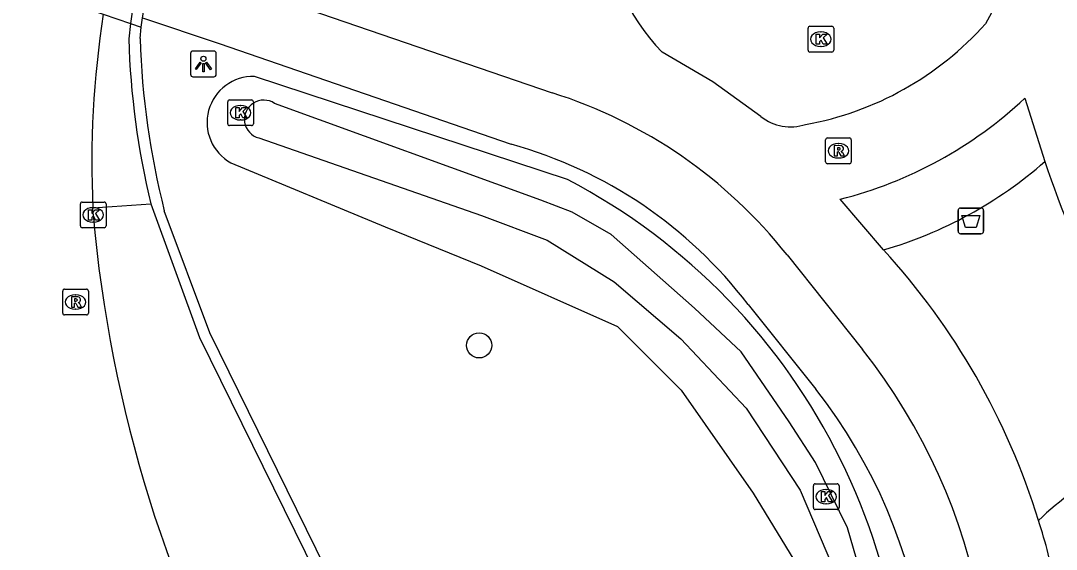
# Model space of a CAD drawing. Extents: x 161477 to 163040, y 383680 to 384868.
# Drawn here: x 162827.32 to 162867.55, y 384216.77 to 384237.31 of the extents above; entities that cross this region are included whole.
import ezdxf

# ---------------------------------------------------------------- set-up
doc = ezdxf.new("R2010")
doc.units = 0
for name, color, linetype in [('IMGEO_Afvalbak', 7, 'Continuous'), ('IMGEO_Berm_open', 7, 'Continuous'), ('IMGEO_Boom', 7, 'Continuous'), ('IMGEO_Fietspad_gesloten', 7, 'Continuous'), ('IMGEO_Greppel_droge_sloot', 7, 'Continuous'), ('IMGEO_Groenvoorziening', 7, 'Continuous'), ('IMGEO_Kolk', 7, 'Continuous'), ('IMGEO_Lichtpunt', 7, 'Continuous'), ('IMGEO_Muur', 7, 'Continuous'), ('IMGEO_Rijbaan_regionaal_gesloten', 7, 'Continuous'), ('IMGEO_Rioolput', 7, 'Continuous'), ('IMGEO_Tunneldeel', 7, 'Continuous'), ('IMGEO_Voetpad_halfverhard', 7, 'Continuous'), ('IMGEO_Voetpad_open', 7, 'Continuous')]:
    doc.layers.add(name, color=color, linetype=linetype)

msp = doc.modelspace()

# ---------------------------------------------------------------- linework, layer by layer
at = {"layer": 'IMGEO_Afvalbak'}
for p, q in [((162863.731, 384229.131), (162863.731, 384229.931)), ((162863.731, 384229.931), (162863.731, 384229.131)), ((162863.831, 384230.031), (162864.621, 384230.031)), ((162864.621, 384230.031), (162863.831, 384230.031)), ((162864.721, 384229.931), (162864.721, 384229.131)), ((162864.721, 384229.131), (162864.721, 384229.931)), ((162864.621, 384229.031), (162863.831, 384229.031)), ((162863.831, 384229.031), (162864.621, 384229.031))]:
    msp.add_line(p, q, dxfattribs=at)
msp.add_lwpolyline([(162863.874, 384229.745), (162864.578, 384229.745), (162864.429, 384229.275), (162864.023, 384229.275), (162863.874, 384229.745)], dxfattribs=at)
for centre, start, end in [((162863.831, 384229.931), 90, 180), ((162863.831, 384229.931), 90, 180), ((162864.621, 384229.931), 0, 90), ((162864.621, 384229.931), 360, 90), ((162863.831, 384229.131), 180, 270), ((162863.831, 384229.131), 180, 270), ((162864.621, 384229.131), 270, 0), ((162864.621, 384229.131), 270, 0)]:
    msp.add_arc(centre, 0.1, start, end, dxfattribs=at)
at = {"layer": 'IMGEO_Berm_open'}
msp.add_lwpolyline([(162830.12, 384230.034), (162832.375, 384230.194)], dxfattribs=at)
at = {"layer": 'IMGEO_Boom'}
msp.add_circle((162845.128, 384224.694), 0.489, dxfattribs=at)
at = {"layer": 'IMGEO_Fietspad_gesloten'}
for points in [[(162865.669, 384244.185), (162865.508, 384238.503), (162864.796, 384237.193)], [(162832.465, 384239.782), (162835.636, 384238.743), (162847.965, 384234.506)], [(162856.071, 384233.586), (162854.205, 384234.937), (162852.231, 384236.088)], [(162866.323, 384234.297), (162867.103, 384231.84)], [(162860.835, 384228.402), (162859.15, 384230.37)], [(162857.087, 384228.208), (162860.023, 384224.531)]]:
    msp.add_lwpolyline(points, dxfattribs=at)
for centre, radius, start, end in [((162858.209, 384241.841), 8.297, 145.0478, 223.8997), ((162855.636, 384245.346), 12.263, 280.1966, 318.328), ((162842.291, 384216.533), 18.847, 38.2763, 72.4798), ((162855.118, 384246.25), 16.384, 284.248, 313.1507), ((162857.225, 384235.039), 1.856, 231.5418, 288.2729), ((162901.004, 384242.979), 35.684, 198.1888, 217.5053), ((162840.649, 384209.877), 27.398, 16.9993, 42.5432), ((162841.924, 384210.213), 23.078, 342.2232, 38.3483), ((162878.219, 384204.889), 14.919, 105.8043, 135.8795), ((162851.14, 384212.534), 16.597, 9.5052, 18.8149)]:
    msp.add_arc(centre, radius, start, end, dxfattribs=at)
at = {"layer": 'IMGEO_Greppel_droge_sloot'}
for points in [[(162860.249, 384214.801), (162859.438, 384217.609), (162858.196, 384220.147), (162857.165, 384221.718), (162855.307, 384224.441), (162853.498, 384226.142), (162850.258, 384229.004), (162848.746, 384229.868), (162847.524, 384230.331), (162837.178, 384234.095)], [(162836.565, 384232.752), (162845.219, 384229.741), (162847.774, 384228.788), (162850.366, 384227.168), (162852.96, 384224.952), (162855.496, 384222.253), (162857.602, 384219.067), (162858.888, 384216.029)]]:
    msp.add_lwpolyline(points, dxfattribs=at)
msp.add_arc((162836.759, 384233.475), 0.749, 55.9202, 255.012, dxfattribs=at)
at = {"layer": 'IMGEO_Groenvoorziening'}
for points in [[(162848.559, 384231.138), (162836.398, 384235.14)], [(162835.483, 384231.786), (162841.477, 384229.297), (162845.203, 384227.784), (162850.505, 384225.43), (162852.979, 384222.955), (162855.777, 384218.952), (162857.82, 384215.604), (162858.527, 384211.936), (162857.765, 384206.891), (162856.193, 384201.446), (162855.431, 384199.59), (162856.07, 384198.08), (162857.48, 384197.468), (162858.723, 384198.355), (162861.33, 384205.232)]]:
    msp.add_lwpolyline(points, dxfattribs=at)
for centre, radius, start, end in [((162836.345, 384233.353), 1.788, 88.3122, 241.1689), ((162837.16, 384209.418), 24.53, 350.1755, 62.3088)]:
    msp.add_arc(centre, radius, start, end, dxfattribs=at)
at = {"layer": 'IMGEO_Kolk'}
for p, q in [((162857.977, 384237.092), (162858.829, 384237.092)), ((162857.902, 384236.166), (162857.902, 384237.018)), ((162858.39, 384236.872), (162858.415, 384236.872)), ((162858.903, 384237.018), (162858.903, 384236.166)), ((162858.413, 384236.312), (162858.388, 384236.312)), ((162858.829, 384236.092), (162857.977, 384236.092)), ((162835.435, 384234.231), (162836.287, 384234.231)), ((162835.36, 384233.305), (162835.36, 384234.157)), ((162835.848, 384234.011), (162835.873, 384234.011)), ((162836.361, 384234.157), (162836.361, 384233.305)), ((162835.871, 384233.451), (162835.846, 384233.451)), ((162836.287, 384233.231), (162835.435, 384233.231)), ((162829.711, 384230.264), (162830.563, 384230.264)), ((162829.636, 384229.338), (162829.636, 384230.19)), ((162830.124, 384230.044), (162830.149, 384230.044)), ((162830.637, 384230.19), (162830.637, 384229.338)), ((162830.147, 384229.484), (162830.122, 384229.484)), ((162830.563, 384229.264), (162829.711, 384229.264)), ((162858.109, 384218.389), (162858.109, 384219.241)), ((162858.184, 384219.315), (162859.036, 384219.315)), ((162858.597, 384219.095), (162858.622, 384219.095)), ((162859.11, 384219.241), (162859.11, 384218.389)), ((162859.036, 384218.315), (162858.184, 384218.315)), ((162858.62, 384218.535), (162858.595, 384218.535))]:
    msp.add_line(p, q, dxfattribs=at)
for points in [[(162857.977, 384237.092), (162858.829, 384237.092)], [(162857.902, 384236.166), (162857.902, 384237.018)], [(162858.223, 384236.792), (162858.346, 384236.792), (162858.346, 384236.641), (162858.476, 384236.792), (162858.64, 384236.792), (162858.494, 384236.641), (162858.647, 384236.392), (162858.495, 384236.392), (162858.41, 384236.556), (162858.346, 384236.489), (162858.346, 384236.392), (162858.223, 384236.392), (162858.223, 384236.792)], [(162858.903, 384237.018), (162858.903, 384236.166)], [(162858.829, 384236.092), (162857.977, 384236.092)], [(162835.435, 384234.231), (162836.287, 384234.231)], [(162835.36, 384233.305), (162835.36, 384234.157)], [(162835.681, 384233.931), (162835.804, 384233.931), (162835.804, 384233.78), (162835.934, 384233.931), (162836.098, 384233.931), (162835.952, 384233.78), (162836.105, 384233.531), (162835.953, 384233.531), (162835.868, 384233.695), (162835.804, 384233.628), (162835.804, 384233.531), (162835.681, 384233.531), (162835.681, 384233.931)], [(162836.361, 384234.157), (162836.361, 384233.305)], [(162836.287, 384233.231), (162835.435, 384233.231)], [(162829.711, 384230.264), (162830.563, 384230.264)], [(162829.636, 384229.338), (162829.636, 384230.19)], [(162829.957, 384229.964), (162830.08, 384229.964), (162830.08, 384229.813), (162830.21, 384229.964), (162830.374, 384229.964), (162830.228, 384229.813), (162830.381, 384229.564), (162830.229, 384229.564), (162830.144, 384229.728), (162830.08, 384229.661), (162830.08, 384229.564), (162829.957, 384229.564), (162829.957, 384229.964)], [(162830.637, 384230.19), (162830.637, 384229.338)], [(162830.563, 384229.264), (162829.711, 384229.264)], [(162858.109, 384218.389), (162858.109, 384219.241)], [(162858.184, 384219.315), (162859.036, 384219.315)], [(162858.43, 384219.015), (162858.553, 384219.015), (162858.553, 384218.864), (162858.683, 384219.015), (162858.847, 384219.015), (162858.701, 384218.864), (162858.854, 384218.615), (162858.702, 384218.615), (162858.617, 384218.779), (162858.553, 384218.712), (162858.553, 384218.615), (162858.43, 384218.615), (162858.43, 384219.015)], [(162859.11, 384219.241), (162859.11, 384218.389)], [(162859.036, 384218.315), (162858.184, 384218.315)]]:
    msp.add_lwpolyline(points, dxfattribs=at)
for centre, start, end in [((162857.979, 384237.016), 91.552, 178.448), ((162857.979, 384237.016), 91.552, 178.448), ((162858.827, 384237.016), 1.552, 88.448), ((162858.827, 384237.016), 1.552, 88.448), ((162857.979, 384236.168), 181.552, 268.448), ((162857.979, 384236.168), 181.552, 268.448), ((162858.827, 384236.168), 271.552, 358.448), ((162858.827, 384236.168), 271.552, 358.448), ((162835.437, 384234.155), 91.552, 178.448), ((162835.437, 384234.155), 91.552, 178.448), ((162836.285, 384234.155), 1.552, 88.448), ((162836.285, 384234.155), 1.552, 88.448), ((162835.437, 384233.307), 181.552, 268.448), ((162835.437, 384233.307), 181.552, 268.448), ((162836.285, 384233.307), 271.552, 358.448), ((162836.285, 384233.307), 271.552, 358.448), ((162829.713, 384230.188), 91.552, 178.448), ((162829.713, 384230.188), 91.552, 178.448), ((162830.561, 384230.188), 1.552, 88.448), ((162830.561, 384230.188), 1.552, 88.448), ((162829.713, 384229.34), 181.552, 268.448), ((162829.713, 384229.34), 181.552, 268.448), ((162830.561, 384229.34), 271.552, 358.448), ((162830.561, 384229.34), 271.552, 358.448), ((162858.186, 384219.239), 91.552, 178.448), ((162858.186, 384219.239), 91.552, 178.448), ((162859.034, 384219.239), 1.552, 88.448), ((162859.034, 384219.239), 1.552, 88.448), ((162858.186, 384218.391), 181.552, 268.448), ((162858.186, 384218.391), 181.552, 268.448), ((162859.034, 384218.391), 271.552, 358.448), ((162859.034, 384218.391), 271.552, 358.448)]:
    msp.add_arc(centre, 0.0765, start, end, dxfattribs=at)
for centre, major_axis, ratio, start_param, end_param in [((162858.389, 384236.592), (-0.387, 0.002), 0.722429, 4.712389, 7.853982), ((162858.414, 384236.592), (-0.39, 0.002), 0.717154, 1.570796, 4.712389), ((162835.847, 384233.731), (-0.387, 0.002), 0.722429, 4.712389, 7.853982), ((162835.872, 384233.731), (-0.39, 0.002), 0.717154, 1.570796, 4.712389), ((162830.123, 384229.764), (-0.387, 0.002), 0.722429, 4.712389, 7.853982), ((162830.148, 384229.764), (-0.39, 0.002), 0.717154, 1.570796, 4.712389), ((162858.596, 384218.815), (-0.387, 0.002), 0.722429, 4.712389, 7.853982), ((162858.621, 384218.815), (-0.39, 0.002), 0.717154, 1.570796, 4.712389)]:
    msp.add_ellipse(centre, major_axis=major_axis, ratio=ratio, start_param=start_param, end_param=end_param, dxfattribs=at)
at = {"layer": 'IMGEO_Lichtpunt'}
for p, q in [((162833.916, 384236.033), (162833.916, 384235.226)), ((162833.916, 384236.033), (162833.916, 384235.226)), ((162834.818, 384236.128), (162834.01, 384236.128)), ((162834.818, 384236.128), (162834.01, 384236.128)), ((162834.912, 384235.226), (162834.912, 384236.033)), ((162834.912, 384235.226), (162834.912, 384236.033)), ((162834.01, 384235.132), (162834.818, 384235.132)), ((162834.01, 384235.132), (162834.818, 384235.132))]:
    msp.add_line(p, q, dxfattribs=at)
for points in [[(162834.29, 384235.697), (162834.329, 384235.669), (162834.141, 384235.407), (162834.103, 384235.434), (162834.29, 384235.697)], [(162834.392, 384235.649), (162834.439, 384235.649), (162834.439, 384235.327), (162834.392, 384235.327), (162834.392, 384235.649)], [(162834.502, 384235.669), (162834.54, 384235.696), (162834.727, 384235.434), (162834.688, 384235.406), (162834.502, 384235.669)]]:
    msp.add_lwpolyline(points, dxfattribs=at)
msp.add_circle((162834.415, 384235.831), 0.0994, dxfattribs=at)
for centre, start, end in [((162834.01, 384236.033), 90, 180), ((162834.01, 384236.033), 90, 180), ((162834.818, 384236.033), 0, 90), ((162834.818, 384236.033), 0, 90), ((162834.01, 384235.226), 180, 270), ((162834.01, 384235.226), 180, 270), ((162834.818, 384235.226), 270, 0), ((162834.818, 384235.226), 270, 360)]:
    msp.add_arc(centre, 0.0946, start, end, dxfattribs=at)
at = {"layer": 'IMGEO_Muur'}
for points in [[(162836.352, 384250), (162835.203, 384248.385), (162834.111, 384246.234), (162834.012, 384246.039), (162832.917, 384243.228), (162832.678, 384242.615), (162831.95, 384239.787), (162831.582, 384237.2), (162831.515, 384236.603)], [(162831.956, 384236.611), (162831.993, 384237.055), (162832.056, 384237.424)], [(162832.375, 384230.194), (162834.262, 384225.001), (162838.782, 384215.812), (162843.611, 384206.766), (162848.712, 384198.018), (162850.284, 384195.721), (162852.049, 384193.576), (162854.188, 384191.397)], [(162856.341, 384190.248), (162856.104, 384190.401), (162854.035, 384192.137), (162852.377, 384193.871), (162850.636, 384195.986), (162849.089, 384198.246), (162843.998, 384206.978), (162839.172, 384216.017), (162834.663, 384225.185), (162832.896, 384229.924)]]:
    msp.add_lwpolyline(points, dxfattribs=at)
for centre, radius, start, end in [((162862.787, 384237.537), 31.286, 181.7108, 193.5745), ((162863.215, 384237.596), 31.275, 181.8041, 194.1993)]:
    msp.add_arc(centre, radius, start, end, dxfattribs=at)
at = {"layer": 'IMGEO_Rijbaan_regionaal_gesloten'}
msp.add_lwpolyline([(162830.132, 384229.79), (162830.12, 384230.034)], dxfattribs=at)
for centre, radius, start, end in [((162867.895, 384231.771), 37.815, 171.1924, 182.6326), ((162882.705, 384234.397), 52.775, 185.0079, 209.5254), ((162887.386, 384235.859), 71.589, 186.88182, 214.27063)]:
    msp.add_arc(centre, radius, start, end, dxfattribs=at)
at = {"layer": 'IMGEO_Rioolput'}
for p, q in [((162858.583, 384231.828), (162858.583, 384232.68)), ((162858.658, 384232.754), (162859.51, 384232.754)), ((162859.584, 384232.68), (162859.584, 384231.828)), ((162859.071, 384232.534), (162859.096, 384232.534)), ((162859.094, 384231.974), (162859.069, 384231.974)), ((162859.51, 384231.754), (162858.658, 384231.754)), ((162828.949, 384225.952), (162828.949, 384226.804)), ((162829.024, 384226.878), (162829.876, 384226.878)), ((162829.437, 384226.658), (162829.462, 384226.658)), ((162829.95, 384226.804), (162829.95, 384225.952)), ((162829.876, 384225.878), (162829.024, 384225.878)), ((162829.46, 384226.098), (162829.435, 384226.098))]:
    msp.add_line(p, q, dxfattribs=at)
for points in [[(162858.583, 384231.828), (162858.583, 384232.68)], [(162858.658, 384232.754), (162859.51, 384232.754)], [(162859.584, 384232.68), (162859.584, 384231.828)], [(162859.172, 384232.452), (162858.92, 384232.454), (162858.92, 384232.054)], [(162858.92, 384232.054), (162859.044, 384232.054), (162859.044, 384232.216), (162859.055, 384232.216)], [(162859.098, 384232.373), (162859.044, 384232.373), (162859.044, 384232.292)], [(162859.044, 384232.292), (162859.096, 384232.292)], [(162859.102, 384232.187), (162859.173, 384232.054), (162859.313, 384232.054), (162859.248, 384232.18)], [(162859.51, 384231.754), (162858.658, 384231.754)], [(162828.949, 384225.952), (162828.949, 384226.804)], [(162829.024, 384226.878), (162829.876, 384226.878)], [(162829.95, 384226.804), (162829.95, 384225.952)], [(162829.538, 384226.576), (162829.286, 384226.578), (162829.286, 384226.178)], [(162829.286, 384226.178), (162829.41, 384226.178), (162829.41, 384226.34), (162829.421, 384226.34)], [(162829.464, 384226.497), (162829.41, 384226.497), (162829.41, 384226.416)], [(162829.41, 384226.416), (162829.462, 384226.416)], [(162829.468, 384226.311), (162829.539, 384226.178), (162829.679, 384226.178), (162829.614, 384226.304)], [(162829.876, 384225.878), (162829.024, 384225.878)]]:
    msp.add_lwpolyline(points, dxfattribs=at)
for centre, radius, start, end in [((162858.66, 384232.678), 0.0765, 91.552, 178.448), ((162858.66, 384232.678), 0.0765, 91.552, 178.448), ((162859.508, 384232.678), 0.0765, 1.552, 88.448), ((162859.508, 384232.678), 0.0765, 1.552, 88.448), ((162859.054, 384232.163), 0.0533, 26.0293, 88.6989), ((162859.08, 384232.481), 0.19, 274.7715, 282.9687), ((162859.104, 384232.277), 0.0964, 77.0061, 93.1865), ((162859.118, 384232.334), 0.0378, 276.6634, 79.6772), ((162859.171, 384232.342), 0.109, 350.3612, 89.416), ((162859.169, 384232.342), 0.112, 277.5842, 350.9817), ((162859.153, 384232.127), 0.108, 29.5134, 73.7905), ((162858.66, 384231.83), 0.0765, 181.552, 268.448), ((162858.66, 384231.83), 0.0765, 181.552, 268.448), ((162859.508, 384231.83), 0.0765, 271.552, 358.448), ((162859.508, 384231.83), 0.0765, 271.552, 358.448), ((162829.026, 384226.802), 0.0765, 91.552, 178.448), ((162829.026, 384226.802), 0.0765, 91.552, 178.448), ((162829.874, 384226.802), 0.0765, 1.552, 88.448), ((162829.874, 384226.802), 0.0765, 1.552, 88.448), ((162829.42, 384226.287), 0.0533, 26.0293, 88.6989), ((162829.446, 384226.605), 0.19, 274.7715, 282.9687), ((162829.47, 384226.401), 0.0964, 77.0061, 93.1865), ((162829.484, 384226.458), 0.0378, 276.6634, 79.6772), ((162829.537, 384226.466), 0.109, 350.3612, 89.416), ((162829.535, 384226.466), 0.112, 277.5842, 350.9817), ((162829.519, 384226.251), 0.108, 29.5134, 73.7905), ((162829.026, 384225.954), 0.0765, 181.552, 268.448), ((162829.026, 384225.954), 0.0765, 181.552, 268.448), ((162829.874, 384225.954), 0.0765, 271.552, 358.448), ((162829.874, 384225.954), 0.0765, 271.552, 358.448)]:
    msp.add_arc(centre, radius, start, end, dxfattribs=at)
for centre, major_axis, ratio, start_param, end_param in [((162859.07, 384232.254), (-0.387, 0.002), 0.722429, 4.712389, 7.853982), ((162859.095, 384232.254), (-0.39, 0.002), 0.717154, 1.570796, 4.712389), ((162829.436, 384226.378), (-0.387, 0.002), 0.722429, 4.712389, 7.853982), ((162829.461, 384226.378), (-0.39, 0.002), 0.717154, 1.570796, 4.712389)]:
    msp.add_ellipse(centre, major_axis=major_axis, ratio=ratio, start_param=start_param, end_param=end_param, dxfattribs=at)
at = {"layer": 'IMGEO_Tunneldeel'}
msp.add_lwpolyline([(162834.358, 384245.916), (162834.472, 384246.111), (162834.111, 384246.234), (162833.089, 384246.584), (162815.267, 384252.691), (162814.761, 384252.864), (162813.713, 384249.668), (162813.523, 384249.223), (162812.31, 384246.383), (162812.263, 384246.273), (162811.467, 384244.407), (162811.346, 384244.124), (162811.782, 384243.979), (162813.041, 384243.548), (162830.526, 384237.561), (162831.582, 384237.2), (162831.993, 384237.055), (162832.056, 384237.424), (162832.431, 384239.627), (162832.465, 384239.782), (162833.066, 384242.48), (162833.299, 384243.1)], close=True, dxfattribs=at)
at = {"layer": 'IMGEO_Voetpad_halfverhard'}
msp.add_lwpolyline([(162811.467, 384244.407), (162811.346, 384244.124), (162811.782, 384243.979), (162813.041, 384243.548), (162830.526, 384237.561), (162831.582, 384237.2), (162831.993, 384237.055), (162832.056, 384237.424)], dxfattribs=at)
at = {"layer": 'IMGEO_Voetpad_open'}
for points in [[(162832.056, 384237.424), (162835.024, 384236.417), (162846.375, 384232.506)], [(162855.572, 384226.284), (162858.203, 384222.993)]]:
    msp.add_lwpolyline(points, dxfattribs=at)
for centre, radius, start, end in [((162841.743, 384215.751), 17.383, 37.2948, 74.5465), ((162856.264, 384244.169), 16.416, 286.1685, 311.3211), ((162841.95, 384210.212), 20.676, 338.1696, 38.1823), ((162876.979, 384207.191), 14.731, 119.8959, 133.4416)]:
    msp.add_arc(centre, radius, start, end, dxfattribs=at)

doc.saveas('drawing.dxf')
